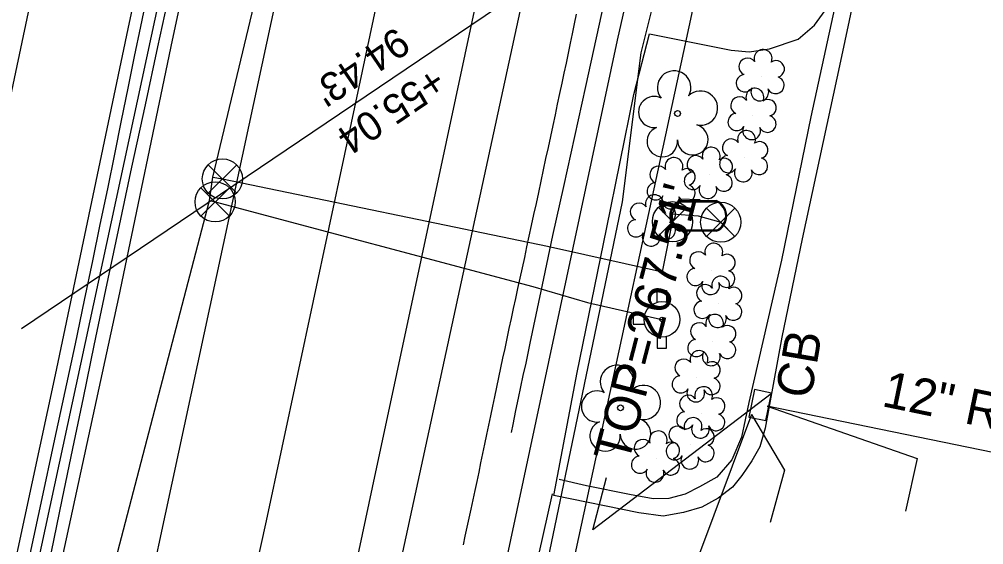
# Model space of a CAD drawing. Extents: x 2100323 to 2109811, y 740376 to 749755.
# Drawn here: x 2106113 to 2106220, y 743366.4 to 743424.7 of the extents above; entities that cross this region are included whole.
import ezdxf

# ---------------------------------------------------------------- set-up
doc = ezdxf.new("R2010")
doc.units = 0
for name, color, linetype in [('Exist Horizontal Alignment', 7, 'Continuous'), ('Exist Other Culture Area Outline', 7, 'Continuous'), ('Exist Property Tie Line', 7, 'Continuous'), ('Exist Property Tie Line Text', 7, 'Continuous'), ('Exist Right of Way Line', 7, 'Continuous'), ('Exist Roads Curbs', 7, 'Continuous'), ('Exist Roads EOP', 7, 'Continuous'), ('Exist Roads EOP Other', 7, 'Continuous'), ('Exist Roads EOT', 7, 'Continuous'), ('Exist Structure Minor Catch Basin', 7, 'Continuous'), ('Exist Structure Minor Catch Basin Text', 7, 'Continuous'), ('Exist Structure Minor Catch Basin Top Elevation', 7, 'Continuous'), ('Exist Structure Minor Pipes RCP 12 Inch', 7, 'Continuous'), ('Exist Structure Minor Pipes RCP 12 Inch Leader', 7, 'Continuous'), ('Exist Structure Minor Pipes RCP 12 Inch Text', 7, 'Continuous'), ('Exist Utilities Power UG Cable SUE LOS B', 7, 'Continuous'), ('Exist Utilities Sanitary Sewer UG Line', 7, 'Continuous'), ('Exist Utilities Telephone UG Conduit SUE LOS B', 7, 'Continuous'), ('Exist Utilities Water Fire Hydrant CELL', 7, 'Continuous'), ('Exist Utilities Water Meter CELL', 7, 'Continuous'), ('Exist Utilities Water UG Line SUE LOS B', 7, 'Continuous'), ('Exist Utilities Water Valve CELL', 7, 'Continuous'), ('Exist Vegetation Shrub CELL', 7, 'Continuous'), ('Exist Vegetation Tree CELL', 7, 'Continuous')]:
    doc.layers.add(name, color=color, linetype=linetype)

msp = doc.modelspace()

# ---------------------------------------------------------------- linework, layer by layer
at = {"layer": 'Exist Horizontal Alignment'}
msp.add_line((2106017.48, 742912.16), (2106313.31, 744282.7), dxfattribs=at)
at = {"layer": 'Exist Other Culture Area Outline'}
msp.add_lwpolyline([(2106182.94, 743423.07), (2106192.03, 743421.27), (2106194.02, 743421.1), (2106196.27, 743421.42), (2106199.44, 743422.5), (2106201.25, 743424.04), (2106203.04, 743426.5), (2106203.55, 743427.55)], dxfattribs=at)
at = {"layer": 'Exist Property Tie Line'}
msp.add_line((2106113.29, 743390.39), (2106191.53, 743443.25), dxfattribs=at)
at = {"layer": 'Exist Right of Way Line'}
msp.add_line((2106074.25, 742899.91), (2106310.88, 743996.15), dxfattribs=at)
at = {"layer": 'Exist Roads Curbs'}
for points in [[(2106206.94, 743441.53), (2106204.1, 743428.84), (2106200.85, 743413.88), (2106197.59, 743397.97), (2106193.98, 743382.18), (2106193.18, 743378.33), (2106192.11, 743375.8), (2106190.43, 743373.87), (2106188.49, 743372.8), (2106186.9, 743371.97), (2106185.1, 743371.49), (2106183.38, 743371.48), (2106180.75, 743371.95), (2106175.97, 743372.92), (2106172.93, 743373.63)], [(2106178.16, 743427.76), (2106177.03, 743422.64), (2106175.84, 743417.23), (2106174.62, 743411.67), (2106173.4, 743406.13), (2106172.21, 743400.69), (2106171.19, 743395.92), (2106170.34, 743391.89), (2106169.68, 743388.73), (2106169.22, 743386.52), (2106168.92, 743385.15), (2106168.66, 743383.9), (2106168.39, 743382.65), (2106168.1, 743381.28), (2106167.78, 743379.71), (2106167.6, 743378.85)]]:
    msp.add_lwpolyline(points, dxfattribs=at)
at = {"layer": 'Exist Roads EOP'}
for points in [[(2106114.23, 743365.33), (2106115.56, 743371.49), (2106116.87, 743377.57), (2106118.12, 743383.38), (2106119.25, 743388.69), (2106120.28, 743393.53), (2106121.18, 743397.87), (2106122.02, 743401.92), (2106122.84, 743405.87), (2106123.62, 743409.71), (2106124.38, 743413.45), (2106125.12, 743417.06), (2106125.83, 743420.55), (2106126.52, 743423.9), (2106127.19, 743427.13)], [(2106116.59, 743365.59), (2106117.8, 743371.35), (2106118.99, 743377.05), (2106120.15, 743382.68), (2106121.35, 743388.48), (2106122.65, 743394.68), (2106124.04, 743401.28), (2106125.53, 743408.27), (2106127.02, 743415.21), (2106128.4, 743421.65), (2106129.69, 743427.6)], [(2106162.31, 743366.36), (2106162.51, 743367.32), (2106162.73, 743368.31), (2106162.94, 743369.32), (2106163.16, 743370.34), (2106163.38, 743371.36), (2106163.6, 743372.39), (2106163.82, 743373.41), (2106164.04, 743374.44), (2106164.26, 743375.48), (2106164.48, 743376.51), (2106164.7, 743377.55), (2106164.91, 743378.6), (2106165.13, 743379.64), (2106165.35, 743380.69), (2106165.57, 743381.74), (2106165.79, 743382.8), (2106166.02, 743383.86), (2106166.24, 743384.93), (2106166.47, 743386), (2106166.7, 743387.09), (2106166.93, 743388.17), (2106167.17, 743389.27), (2106167.4, 743390.37), (2106167.64, 743391.47), (2106167.88, 743392.58), (2106168.12, 743393.7), (2106168.36, 743394.83), (2106168.61, 743395.97), (2106168.86, 743397.11), (2106169.11, 743398.27), (2106169.36, 743399.45), (2106169.62, 743400.63), (2106169.87, 743401.82), (2106170.13, 743403.03), (2106170.4, 743404.25), (2106170.66, 743405.48), (2106170.93, 743406.72), (2106171.2, 743407.98), (2106171.47, 743409.23), (2106171.74, 743410.47), (2106172, 743411.7), (2106172.26, 743412.91), (2106172.51, 743414.1), (2106172.76, 743415.28), (2106173.01, 743416.45), (2106173.26, 743417.59), (2106173.49, 743418.73), (2106173.73, 743419.84), (2106173.96, 743420.94), (2106174.19, 743422.03), (2106174.42, 743423.1), (2106174.64, 743424.18), (2106174.87, 743425.25)]]:
    msp.add_lwpolyline(points, dxfattribs=at)
at = {"layer": 'Exist Roads EOP Other'}
for points in [[(2106209.74, 743456.44), (2106210.4, 743453.12), (2106210.51, 743451.13), (2106209.18, 743444.21), (2106207.63, 743436.41), (2106204.14, 743420.06), (2106199.88, 743400.34), (2106197.63, 743389.4), (2106195.78, 743379.31), (2106195.18, 743377.24), (2106194.32, 743375.67), (2106193.21, 743374.05), (2106192.17, 743372.77), (2106190.58, 743371.56), (2106188.75, 743370.55), (2106186.74, 743369.96), (2106184.48, 743369.56), (2106181.78, 743369.92), (2106172.33, 743371.84), (2106174.94, 743385.5), (2106178.2, 743401.4), (2106181.23, 743416.34), (2106182.94, 743423.07)], [(2106166.14, 743344.15), (2106169.17, 743358.47), (2106172.18, 743372.03)]]:
    msp.add_lwpolyline(points, dxfattribs=at)
at = {"layer": 'Exist Roads EOT'}
for points in [[(2106042.22, 743015.09), (2106047.83, 743040.43), (2106053.82, 743067.44), (2106059.54, 743094.14), (2106064.45, 743117.21), (2106069.23, 743140.31), (2106072.98, 743157.65), (2106079.06, 743185.57), (2106084.46, 743209.75), (2106090.21, 743236.18), (2106095.86, 743262.17), (2106102.27, 743292.24), (2106107.53, 743316.8), (2106112.64, 743340.89), (2106118.09, 743366.19), (2106124.09, 743393.83), (2106130.04, 743422.38), (2106135.51, 743447.94), (2106140.44, 743471.17), (2106145.44, 743493.68), (2106154.86, 743537.27), (2106165.29, 743585.16)], [(2106146.94, 743578.03), (2106138.92, 743540.77), (2106130.66, 743502.58), (2106122.28, 743464.49), (2106113.88, 743424.79), (2106105.83, 743386.93), (2106097.43, 743347.7), (2106089.21, 743309.26), (2106080.88, 743270.71), (2106072.32, 743230.86), (2106063.87, 743192.12), (2106055.42, 743153.43), (2106047.06, 743115.78), (2106038.73, 743077.35), (2106030.31, 743038.03), (2106021.98, 742999.54)], [(2106158.44, 743577.13), (2106150.88, 743543.06), (2106141.86, 743501.64), (2106133.69, 743463.5), (2106125.22, 743424.34), (2106117.02, 743385.24), (2106108.57, 743346.18), (2106100.3, 743308.18), (2106092.15, 743270.35), (2106083.38, 743229.64), (2106074.58, 743188.81), (2106066.53, 743151.58), (2106058.54, 743114.96), (2106050.08, 743075.72), (2106041.09, 743034.02), (2106033.02, 742996.93)], [(2106171.45, 743565.7), (2106162.92, 743526.09), (2106154.45, 743487.7), (2106146.46, 743449.9), (2106138.49, 743412.94), (2106129.21, 743369.77), (2106121.28, 743332.76), (2106113.24, 743295.18), (2106104.84, 743255.68), (2106096.26, 743215.86), (2106087.79, 743176.73), (2106079.4, 743137.92), (2106071.31, 743101.11), (2106063, 743062.7), (2106054.24, 743022.2)], [(2106193.66, 743565.28), (2106185.3, 743526.87), (2106176.78, 743487.84), (2106168.56, 743449.4), (2106160.38, 743411.11), (2106152.2, 743372.73), (2106144.04, 743334.47), (2106135.63, 743295.17), (2106126.64, 743253.17), (2106117.92, 743212.89), (2106109.67, 743174.65), (2106101.11, 743134.7), (2106092.9, 743096.54), (2106084.52, 743058.41), (2106075.56, 743016.95)], [(2106182.44, 743563.86), (2106174.23, 743526.18), (2106165.71, 743486.89), (2106157.44, 743448.87), (2106149.13, 743409.72), (2106140.41, 743369.02), (2106132.02, 743330.94), (2106124, 743292.93), (2106115.66, 743254.49), (2106107.57, 743216.53), (2106098.74, 743175.74), (2106090.58, 743137.61), (2106082.3, 743099.34), (2106073.69, 743059.33), (2106064.38, 743016.38)]]:
    msp.add_lwpolyline(points, dxfattribs=at)
at = {"layer": 'Exist Structure Minor Catch Basin'}
msp.add_lwpolyline([(2106194.6, 743383.6), (2106193.97, 743380.54), (2106195.87, 743380.15), (2106196.49, 743383.21)], close=True, dxfattribs=at)
at = {"layer": 'Exist Structure Minor Catch Basin Top Elevation'}
msp.add_lwpolyline([(2106196.46, 743383.12), (2106176.66, 743368.03), (2106178.17, 743373.84)], dxfattribs=at)
at = {"layer": 'Exist Structure Minor Pipes RCP 12 Inch'}
for p, q in [((2106260.03, 743368.54), (2106196.03, 743381.77)), ((2106194.29, 743380.83), (2106169.59, 743314.99))]:
    msp.add_line(p, q, dxfattribs=at)
at = {"layer": 'Exist Structure Minor Pipes RCP 12 Inch Leader'}
for points in [[(2106196.03, 743381.77), (2106212.65, 743375.96), (2106211.35, 743370.1)], [(2106194.29, 743380.83), (2106197.92, 743374.65), (2106196.36, 743368.85)]]:
    msp.add_lwpolyline(points, dxfattribs=at)
at = {"layer": 'Exist Utilities Power UG Cable SUE LOS B'}
msp.add_lwpolyline([(2106157.69, 743301.38), (2106170.58, 743359.25), (2106179.95, 743404.45), (2106182.04, 743420.96), (2106184.15, 743429.45), (2106185.62, 743430.02), (2106184.31, 743431.99), (2106184.67, 743434.26), (2106189.76, 743450.52), (2106193.41, 743466.98), (2106199.61, 743496.12), (2106207.36, 743530.63), (2106210.87, 743547.58), (2106214.71, 743567.22)], dxfattribs=at)
at = {"layer": 'Exist Utilities Sanitary Sewer UG Line'}
msp.add_lwpolyline([(2106206.83, 743601.9), (2106137.79, 743283.72)], dxfattribs=at)
at = {"layer": 'Exist Utilities Telephone UG Conduit SUE LOS B'}
msp.add_lwpolyline([(2106148.33, 743280.51), (2106155.03, 743311.53), (2106157.88, 743325.01), (2106161.5, 743339.74), (2106166.18, 743360.34), (2106179.41, 743422.38), (2106188.66, 743463.19), (2106199.42, 743516.68), (2106204.54, 743537.1), (2106211.98, 743573.62), (2106223.05, 743627.37), (2106232.05, 743668.53), (2106243.32, 743717.42), (2106251.95, 743760.22), (2106263.52, 743814.19), (2106272.24, 743854.63), (2106281.54, 743896.34)], dxfattribs=at)
at = {"layer": 'Exist Utilities Water Fire Hydrant CELL'}
msp.add_line((2106184.34, 743391.38), (2106184.34, 743391.38), dxfattribs=at)
for points in [[(2106183.82, 743393.29), (2106183.82, 743394.58), (2106184.85, 743394.58), (2106184.85, 743393.26)], [(2106182.42, 743391.89), (2106181.14, 743391.89), (2106181.14, 743390.86), (2106182.42, 743390.86)], [(2106183.82, 743389.46), (2106183.82, 743388.18), (2106184.85, 743388.18), (2106184.85, 743389.49)]]:
    msp.add_lwpolyline(points, dxfattribs=at)
for radius in [1.98, 0.243]:
    msp.add_circle((2106184.34, 743391.38), radius, dxfattribs=at)
at = {"layer": 'Exist Utilities Water Meter CELL'}
msp.add_line((2106188.37, 743402.87), (2106188.37, 743402.87), dxfattribs=at)
for points in [[(2106186.33, 743404.57), (2106190.41, 743404.57)], [(2106186.33, 743404.43), (2106190.41, 743404.43)], [(2106190.41, 743401.3), (2106186.31, 743401.3)], [(2106190.41, 743401.17), (2106186.31, 743401.17)]]:
    msp.add_lwpolyline(points, dxfattribs=at)
for centre, radius, start, end in [((2106187.06, 743402.86), 1.86, 113.178, 245.9794), ((2106187.07, 743402.86), 1.73, 115.3009, 243.7824), ((2106189.66, 743402.87), 1.86, 293.6483, 66.3084), ((2106189.68, 743402.87), 1.73, 295.1272, 64.8728)]:
    msp.add_arc(centre, radius, start, end, dxfattribs=at)
at = {"layer": 'Exist Utilities Water UG Line SUE LOS B'}
for p, q in [((2106134.52, 743407.18), (2106135.57, 743406.98)), ((2106134.15, 743404.58), (2106134.76, 743404.43))]:
    msp.add_line(p, q, dxfattribs=at)
for points in [[(2106103.68, 743287.99), (2106134.15, 743404.58), (2106134.52, 743407.18), (2106164.87, 743534.48), (2106192.4, 743646.45), (2106231.87, 743778.86), (2106242.91, 743819.92), (2106244.41, 743824.96), (2106256.85, 743875.22), (2106268.7, 743928.52), (2106292.05, 744010.94), (2106305.12, 744065.22), (2106324.28, 744140.83), (2106370.03, 744301.01), (2106414.37, 744445.19), (2106440.78, 744524.35), (2106464.3, 744594.5), (2106498.1, 744710.68), (2106545.04, 744875.25), (2106601.89, 745064.33), (2106643.94, 745210.71), (2106658.4, 745249.82), (2106687.83, 745362.19), (2106701.73, 745409.05)], [(2106135.57, 743406.98), (2106171.65, 743399.52), (2106184.39, 743396.67), (2106185.51, 743402.23), (2106185.51, 743403.1), (2106186.25, 743404.78), (2106188.56, 743404.71)], [(2106134.76, 743404.43), (2106170, 743395.02), (2106176.07, 743393.27), (2106184.34, 743391.38)], [(2106185.51, 743403.1), (2106188.37, 743402.87), (2106190.86, 743402.17)]]:
    msp.add_lwpolyline(points, dxfattribs=at)
at = {"layer": 'Exist Utilities Water Valve CELL'}
for points in [[(2106137.15, 743408.56), (2106134, 743405.41), (2106135.57, 743406.98), (2106137.15, 743405.41), (2106134, 743408.56)], [(2106136.34, 743406), (2106133.19, 743402.85), (2106134.76, 743404.43), (2106136.34, 743402.85), (2106133.19, 743406)], [(2106187.09, 743403.8), (2106183.94, 743400.65), (2106185.51, 743402.23), (2106187.09, 743400.65), (2106183.94, 743403.8)], [(2106192.44, 743403.75), (2106189.29, 743400.6), (2106190.86, 743402.17), (2106192.44, 743400.6), (2106189.29, 743403.75)]]:
    msp.add_lwpolyline(points, dxfattribs=at)
for centre in [(2106135.57, 743406.98), (2106134.76, 743404.43), (2106185.51, 743402.23), (2106190.86, 743402.17)]:
    msp.add_circle(centre, 2.23, dxfattribs=at)
at = {"layer": 'Exist Vegetation Shrub CELL'}
for p, q in [((2106195.33, 743418.31), (2106195.33, 743418.31)), ((2106194.42, 743414.01), (2106194.42, 743414.01)), ((2106193.49, 743409.32), (2106193.49, 743409.32)), ((2106189.57, 743407.47), (2106189.57, 743407.47)), ((2106185.44, 743406.32), (2106185.44, 743406.32)), ((2106183.27, 743402.19), (2106183.27, 743402.19)), ((2106189.86, 743396.81), (2106189.86, 743396.81)), ((2106190.63, 743393.15), (2106190.63, 743393.15)), ((2106189.95, 743388.91), (2106189.95, 743388.91)), ((2106188.22, 743384.89), (2106188.22, 743384.89)), ((2106188.73, 743380.89), (2106188.73, 743380.89)), ((2106187.56, 743377.45), (2106187.56, 743377.45)), ((2106183.7, 743375.97), (2106183.7, 743375.97))]:
    msp.add_line(p, q, dxfattribs=at)
for centre, radius, start, end in [((2106195.56, 743420.35), 0.99, 334.8391, 200.4717), ((2106193.84, 743419.43), 0.968, 35.8908, 245.4216), ((2106197, 743419.18), 0.929, 284.4567, 126.0861), ((2106193.53, 743417.6), 0.955, 95.1099, 327.9534), ((2106196.96, 743417.38), 0.937, 204.9913, 73.4601), ((2106194.65, 743416.05), 0.99, 334.8391, 200.4717), ((2106195.2, 743416.62), 0.984, 151.2797, 21.387), ((2106192.94, 743415.13), 0.968, 35.8908, 245.4216), ((2106196.09, 743414.87), 0.929, 284.4567, 126.0861), ((2106192.62, 743413.3), 0.955, 95.1099, 327.9534), ((2106196.06, 743413.08), 0.937, 204.9913, 73.4601), ((2106193.72, 743411.36), 0.99, 334.8391, 200.4717), ((2106194.29, 743412.32), 0.984, 151.2797, 21.387), ((2106192.01, 743410.45), 0.968, 35.8908, 245.4216), ((2106195.16, 743410.19), 0.929, 284.4567, 126.0861), ((2106189.8, 743409.51), 0.99, 334.8391, 200.4717), ((2106185.67, 743408.36), 0.99, 334.8391, 200.4717), ((2106188.09, 743408.6), 0.968, 35.8908, 245.4216), ((2106191.24, 743408.34), 0.929, 284.4567, 126.0861), ((2106191.69, 743408.62), 0.955, 95.1099, 327.9534), ((2106195.13, 743408.39), 0.937, 204.9913, 73.4601), ((2106183.96, 743407.44), 0.968, 35.8908, 245.4216), ((2106187.11, 743407.19), 0.929, 284.4567, 126.0861), ((2106187.77, 743406.76), 0.955, 95.1099, 327.9534), ((2106193.36, 743407.64), 0.984, 151.2797, 21.387), ((2106183.64, 743405.61), 0.955, 95.1099, 327.9534), ((2106191.21, 743406.54), 0.937, 204.9913, 73.4601), ((2106187.08, 743405.39), 0.937, 204.9913, 73.4601), ((2106189.44, 743405.79), 0.984, 151.2797, 21.387), ((2106183.5, 743404.23), 0.99, 334.8391, 200.4717), ((2106185.31, 743404.63), 0.984, 151.2797, 21.387), ((2106181.79, 743403.32), 0.968, 35.8908, 245.4216), ((2106184.94, 743403.06), 0.929, 284.4567, 126.0861), ((2106181.47, 743401.49), 0.955, 95.1099, 327.9534), ((2106184.91, 743401.26), 0.937, 204.9913, 73.4601), ((2106183.14, 743400.51), 0.984, 151.2797, 21.387), ((2106190.09, 743398.85), 0.99, 334.8391, 200.4717), ((2106188.38, 743397.93), 0.968, 35.8908, 245.4216), ((2106191.54, 743397.68), 0.929, 284.4567, 126.0861), ((2106188.06, 743396.1), 0.955, 95.1099, 327.9534), ((2106190.86, 743395.19), 0.99, 334.8391, 200.4717), ((2106191.5, 743395.88), 0.937, 204.9913, 73.4601), ((2106189.14, 743394.28), 0.968, 35.8908, 245.4216), ((2106189.73, 743395.12), 0.984, 151.2797, 21.387), ((2106192.3, 743394.02), 0.929, 284.4567, 126.0861), ((2106188.83, 743392.45), 0.955, 95.1099, 327.9534), ((2106192.26, 743392.22), 0.937, 204.9913, 73.4601), ((2106190.18, 743390.95), 0.99, 334.8391, 200.4717), ((2106190.5, 743391.47), 0.984, 151.2797, 21.387), ((2106188.47, 743390.04), 0.968, 35.8908, 245.4216), ((2106191.62, 743389.78), 0.929, 284.4567, 126.0861), ((2106188.15, 743388.21), 0.955, 95.1099, 327.9534), ((2106191.59, 743387.98), 0.937, 204.9913, 73.4601), ((2106188.45, 743386.93), 0.99, 334.8391, 200.4717), ((2106189.82, 743387.23), 0.984, 151.2797, 21.387), ((2106186.74, 743386.02), 0.968, 35.8908, 245.4216), ((2106189.89, 743385.76), 0.929, 284.4567, 126.0861), ((2106186.42, 743384.18), 0.955, 95.1099, 327.9534), ((2106189.85, 743383.96), 0.937, 204.9913, 73.4601), ((2106188.09, 743383.2), 0.984, 151.2797, 21.387), ((2106188.96, 743382.93), 0.99, 334.8391, 200.4717), ((2106187.25, 743382.01), 0.968, 35.8908, 245.4216), ((2106190.41, 743381.76), 0.929, 284.4567, 126.0861), ((2106186.93, 743380.18), 0.955, 95.1099, 327.9534), ((2106190.37, 743379.96), 0.937, 204.9913, 73.4601), ((2106187.79, 743379.49), 0.99, 334.8391, 200.4717), ((2106183.93, 743378.01), 0.99, 334.8391, 200.4717), ((2106186.08, 743378.57), 0.968, 35.8908, 245.4216), ((2106188.61, 743379.2), 0.984, 151.2797, 21.387), ((2106189.23, 743378.32), 0.929, 284.4567, 126.0861), ((2106182.22, 743377.1), 0.968, 35.8908, 245.4216), ((2106185.76, 743376.74), 0.955, 95.1099, 327.9534), ((2106185.37, 743376.84), 0.929, 284.4567, 126.0861), ((2106189.2, 743376.52), 0.937, 204.9913, 73.4601), ((2106181.9, 743375.27), 0.955, 95.1099, 327.9534), ((2106185.34, 743375.04), 0.937, 204.9913, 73.4601), ((2106187.43, 743375.76), 0.984, 151.2797, 21.387), ((2106183.57, 743374.29), 0.984, 151.2797, 21.387)]:
    msp.add_arc(centre, radius, start, end, dxfattribs=at)
at = {"layer": 'Exist Vegetation Tree CELL'}
for p, q in [((2106186.07, 743414.24), (2106186.07, 743414.24)), ((2106179.74, 743381.57), (2106179.74, 743381.57))]:
    msp.add_line(p, q, dxfattribs=at)
for centre in [(2106186.07, 743414.24), (2106179.74, 743381.57)]:
    msp.add_circle(centre, 0.326, dxfattribs=at)
for centre, radius, start, end in [((2106185.69, 743417.12), 1.86, 330.1651, 219.7134), ((2106188.62, 743414.83), 1.9, 257.1011, 134.1999), ((2106183.47, 743414.4), 1.73, 62.6636, 279.3457), ((2106187.75, 743411.34), 1.7, 181.2822, 74.56), ((2106184.37, 743411.12), 1.69, 111.5671, 6.231), ((2106179.35, 743384.44), 1.86, 330.1651, 219.7134), ((2106177.13, 743381.72), 1.73, 62.6636, 279.3457), ((2106182.29, 743382.16), 1.9, 257.1011, 134.1999), ((2106178.03, 743378.45), 1.69, 111.5671, 6.231), ((2106181.41, 743378.67), 1.7, 181.2822, 74.56)]:
    msp.add_arc(centre, radius, start, end, dxfattribs=at)

# ---------------------------------------------------------------- texts
at = {"layer": 'Exist Property Tie Line Text'}
for s, p in [("94.43'", (2106154.9, 743423.95)), ('+55.04', (2106158.95, 743419.57))]:
    msp.add_text(s, height=3.2, rotation=214.0439, dxfattribs=at).set_placement(p)
at = {"layer": 'Exist Structure Minor Catch Basin Text'}
msp.add_text('CB', height=4, rotation=80.1891, dxfattribs=at).set_placement((2106200.85, 743382.45))
at = {"layer": 'Exist Structure Minor Catch Basin Top Elevation'}
msp.add_text("TOP=267.51'", height=4, rotation=75.4957, dxfattribs=at).set_placement((2106180.6, 743375.27))
at = {"layer": 'Exist Structure Minor Pipes RCP 12 Inch Text'}
msp.add_text('12" RCP', height=4, rotation=348.3185, dxfattribs=at).set_placement((2106208.61, 743381.78))

doc.saveas('drawing.dxf')
